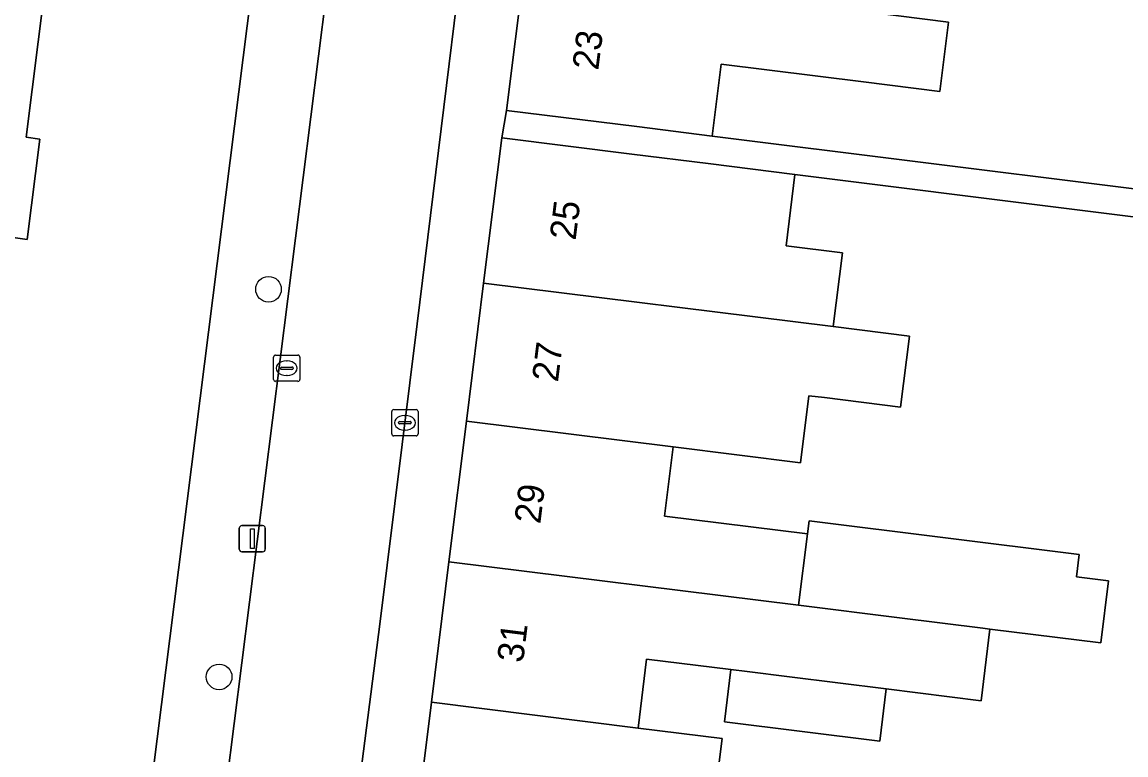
# Model space of a CAD drawing. Extents: x 161692 to 162379, y 380760 to 381678.
# Drawn here: x 162207.17 to 162249.27, y 381258.94 to 381286.89 of the extents above; entities that cross this region are included whole.
import ezdxf

# ---------------------------------------------------------------- set-up
doc = ezdxf.new("R2010")
doc.units = 0
for name, color, linetype in [('IMGEO_Boom', 7, 'Continuous'), ('IMGEO_Erf', 7, 'Continuous'), ('IMGEO_Kolk', 7, 'Continuous'), ('IMGEO_Lichtmast', 7, 'Continuous'), ('IMGEO_Pand', 7, 'Continuous'), ('IMGEO_Pand_nummerreeks', 7, 'Continuous'), ('IMGEO_Rijbaan_lokaal_open', 7, 'Continuous'), ('IMGEO_Voetpad_open', 7, 'Continuous')]:
    doc.layers.add(name, color=color, linetype=linetype)

msp = doc.modelspace()

# ---------------------------------------------------------------- linework, layer by layer
at = {"layer": 'IMGEO_Boom'}
for centre in [(162216.57, 381276.7), (162214.687, 381261.917)]:
    msp.add_circle(centre, 0.489, dxfattribs=at)
at = {"layer": 'IMGEO_Erf'}
for points in [[(162125.043, 381242.752), (162208.878, 381232.259), (162227.066, 381376.397)], [(162260.78, 381301.109), (162241.734, 381303.732), (162241.367, 381300.788), (162241.279, 381300.08), (162243.572, 381298.944), (162243.439, 381297.871), (162241.041, 381298.169), (162240.689, 381295.343), (162240.363, 381292.723), (162238.051, 381292.957), (162237.731, 381290.388), (162239.949, 381290.112), (162239.593, 381287.252), (162242.501, 381286.89), (162242.172, 381284.247), (162239.264, 381284.609), (162233.837, 381285.284), (162233.496, 381282.545), (162256.921, 381279.617)], [(162258.074, 381278.401), (162236.647, 381281.081), (162236.308, 381278.355), (162238.457, 381278.087), (162238.108, 381275.279), (162241.013, 381274.918), (162240.675, 381272.205), (162237.77, 381272.567), (162237.175, 381272.641), (162236.857, 381270.082), (162231.998, 381270.686), (162231.67, 381268.052), (162237.127, 381267.372), (162237.188, 381267.865), (162247.491, 381266.583), (162247.385, 381265.731), (162248.61, 381265.578), (162248.316, 381263.214), (162244.087, 381263.741), (162243.747, 381261.006), (162240.131, 381261.456), (162239.883, 381259.47), (162233.962, 381260.207), (162234.21, 381262.194), (162230.993, 381262.594), (162230.666, 381259.968), (162233.874, 381259.569), (162233.559, 381257.039)]]:
    msp.add_lwpolyline(points, dxfattribs=at)
msp.add_lwpolyline([(162189.386, 381296.356), (162189.993, 381301.484), (162199.379, 381300.274), (162209.398, 381298.982), (162207.327, 381282.496), (162207.853, 381282.43), (162207.361, 381278.603), (162206.835, 381278.67), (162204.775, 381262.327), (162194.506, 381263.648), (162194.478, 381263.412), (162189.248, 381264.032), (162191.071, 381279.491), (162193.294, 381279.228), (162192.505, 381280.228), (162193.037, 381284.738), (162193.601, 381285.184), (162188.14, 381285.829)], close=True, dxfattribs=at)
at = {"layer": 'IMGEO_Kolk'}
for p, q in [((162216.766, 381273.264), (162216.766, 381274.116)), ((162216.841, 381274.19), (162217.693, 381274.19)), ((162217.254, 381273.97), (162217.279, 381273.97)), ((162217.767, 381274.116), (162217.767, 381273.264)), ((162217.025, 381273.684), (162217.025, 381273.696)), ((162217.463, 381273.647), (162217.065, 381273.647)), ((162217.068, 381273.733), (162217.466, 381273.733)), ((162217.509, 381273.696), (162217.509, 381273.684)), ((162217.693, 381273.19), (162216.841, 381273.19)), ((162217.277, 381273.41), (162217.252, 381273.41)), ((162221.272, 381271.184), (162221.272, 381272.036)), ((162221.347, 381272.11), (162222.199, 381272.11)), ((162221.76, 381271.89), (162221.785, 381271.89)), ((162222.273, 381272.036), (162222.273, 381271.184)), ((162221.531, 381271.604), (162221.531, 381271.616)), ((162221.969, 381271.567), (162221.571, 381271.567)), ((162221.574, 381271.653), (162221.972, 381271.653)), ((162221.783, 381271.33), (162221.758, 381271.33)), ((162222.015, 381271.616), (162222.015, 381271.604)), ((162222.199, 381271.11), (162221.347, 381271.11))]:
    msp.add_line(p, q, dxfattribs=at)
for points in [[(162216.766, 381273.264), (162216.766, 381274.116)], [(162216.841, 381274.19), (162217.693, 381274.19)], [(162217.767, 381274.116), (162217.767, 381273.264)], [(162217.693, 381273.19), (162216.841, 381273.19)], [(162221.272, 381271.184), (162221.272, 381272.036)], [(162221.347, 381272.11), (162222.199, 381272.11)], [(162222.273, 381272.036), (162222.273, 381271.184)], [(162222.199, 381271.11), (162221.347, 381271.11)]]:
    msp.add_lwpolyline(points, dxfattribs=at)
for centre, radius, start, end in [((162216.843, 381274.114), 0.0765, 91.552, 178.448), ((162216.843, 381274.114), 0.0765, 91.552, 178.448), ((162217.691, 381274.114), 0.0765, 1.552, 88.448), ((162217.691, 381274.114), 0.0765, 1.552, 88.448), ((162217.065, 381273.693), 0.0403, 85.8775, 175.7526), ((162217.062, 381273.683), 0.0366, 178.938, 274.7102), ((162217.466, 381273.69), 0.043, 264.8664, 352.4533), ((162217.47, 381273.695), 0.0386, 1.7309, 96.639), ((162216.843, 381273.266), 0.0765, 181.552, 268.448), ((162216.843, 381273.266), 0.0765, 181.552, 268.448), ((162217.691, 381273.266), 0.0765, 271.552, 358.448), ((162217.691, 381273.266), 0.0765, 271.552, 358.448), ((162221.349, 381272.034), 0.0765, 91.552, 178.448), ((162221.349, 381272.034), 0.0765, 91.552, 178.448), ((162222.197, 381272.034), 0.0765, 1.552, 88.448), ((162222.197, 381272.034), 0.0765, 1.552, 88.448), ((162221.571, 381271.613), 0.0403, 85.8775, 175.7526), ((162221.568, 381271.603), 0.0366, 178.938, 274.7102), ((162221.972, 381271.61), 0.043, 264.8664, 352.4533), ((162221.976, 381271.615), 0.0386, 1.7309, 96.639), ((162221.349, 381271.186), 0.0765, 181.552, 268.448), ((162221.349, 381271.186), 0.0765, 181.552, 268.448), ((162222.197, 381271.186), 0.0765, 271.552, 358.448), ((162222.197, 381271.186), 0.0765, 271.552, 358.448)]:
    msp.add_arc(centre, radius, start, end, dxfattribs=at)
for centre, major_axis, ratio, start_param, end_param in [((162217.253, 381273.69), (-0.387, 0.002), 0.722429, 4.712389, 7.853982), ((162217.278, 381273.69), (-0.39, 0.002), 0.717154, 1.570796, 4.712389), ((162221.759, 381271.61), (-0.387, 0.002), 0.722429, 4.712389, 7.853982), ((162221.784, 381271.61), (-0.39, 0.002), 0.717154, 1.570796, 4.712389)]:
    msp.add_ellipse(centre, major_axis=major_axis, ratio=ratio, start_param=start_param, end_param=end_param, dxfattribs=at)
at = {"layer": 'IMGEO_Lichtmast'}
for p, q in [((162215.457, 381266.788), (162215.457, 381267.588)), ((162215.457, 381267.588), (162215.457, 381266.788)), ((162215.557, 381267.688), (162216.347, 381267.688)), ((162216.347, 381267.688), (162215.557, 381267.688)), ((162216.447, 381267.588), (162216.447, 381266.788)), ((162216.447, 381266.788), (162216.447, 381267.588)), ((162216.347, 381266.688), (162215.557, 381266.688)), ((162215.557, 381266.688), (162216.347, 381266.688))]:
    msp.add_line(p, q, dxfattribs=at)
msp.add_lwpolyline([(162215.877, 381267.563), (162216.027, 381267.563), (162216.027, 381266.813), (162215.877, 381266.813), (162215.877, 381267.563)], dxfattribs=at)
for centre, start, end in [((162215.557, 381267.588), 90, 180), ((162215.557, 381267.588), 90, 180), ((162216.347, 381267.588), 0, 90), ((162216.347, 381267.588), 360, 90), ((162215.557, 381266.788), 180, 270), ((162215.557, 381266.788), 180, 270), ((162216.347, 381266.788), 270, 0), ((162216.347, 381266.788), 270, 0)]:
    msp.add_arc(centre, 0.1, start, end, dxfattribs=at)
at = {"layer": 'IMGEO_Pand'}
for points in [[(162207.853, 381282.43), (162207.327, 381282.496), (162209.398, 381298.982), (162199.379, 381300.274), (162189.993, 381301.484), (162189.386, 381296.356), (162188.14, 381285.829), (162193.601, 381285.184), (162193.037, 381284.738), (162192.505, 381280.228), (162193.294, 381279.228), (162191.071, 381279.491), (162189.248, 381264.032), (162194.478, 381263.412), (162194.506, 381263.648), (162204.775, 381262.327), (162206.835, 381278.67), (162207.361, 381278.603)], [(162239.593, 381287.252), (162226.323, 381288.902), (162225.653, 381283.521), (162230.615, 381282.904), (162233.496, 381282.545), (162233.837, 381285.284), (162239.264, 381284.609), (162242.172, 381284.247), (162242.501, 381286.89)], [(162236.647, 381281.081), (162233.34, 381281.493), (162230.427, 381281.856), (162225.465, 381282.473), (162224.776, 381276.939), (162238.108, 381275.279), (162238.457, 381278.087), (162236.308, 381278.355)], [(162224.12, 381271.667), (162231.998, 381270.686), (162236.857, 381270.082), (162237.175, 381272.641), (162237.77, 381272.567), (162240.675, 381272.205), (162241.013, 381274.918), (162238.108, 381275.279), (162224.776, 381276.939)], [(162224.12, 381271.667), (162223.453, 381266.309), (162236.788, 381264.649), (162237.127, 381267.372), (162231.67, 381268.052), (162231.998, 381270.686)], [(162248.61, 381265.578), (162247.385, 381265.731), (162247.491, 381266.583), (162237.188, 381267.865), (162237.127, 381267.372), (162236.788, 381264.649), (162240.639, 381264.17), (162243.817, 381263.774), (162244.087, 381263.741), (162248.316, 381263.214)], [(162244.087, 381263.741), (162243.817, 381263.774), (162240.639, 381264.17), (162236.788, 381264.649), (162223.453, 381266.309), (162222.786, 381260.949), (162230.666, 381259.968), (162230.993, 381262.594), (162234.21, 381262.194), (162234.825, 381262.117), (162236.447, 381261.915), (162240.131, 381261.456), (162243.747, 381261.006)], [(162240.131, 381261.456), (162236.447, 381261.915), (162234.825, 381262.117), (162234.21, 381262.194), (162233.962, 381260.207), (162239.883, 381259.47)], [(162230.666, 381259.968), (162222.786, 381260.949), (162222.099, 381255.433), (162227.061, 381254.815), (162235.405, 381253.776), (162235.776, 381256.763), (162233.559, 381257.039), (162233.874, 381259.569)]]:
    msp.add_lwpolyline(points, close=True, dxfattribs=at)
at = {"layer": 'IMGEO_Rijbaan_lokaal_open'}
msp.add_lwpolyline([(162218.713, 381249.124), (162218.845, 381250), (162218.917, 381250.478), (162219.97, 381257.305), (162220.819, 381263.929), (162222.239, 381275.382), (162224.873, 381296.775), (162225.59, 381302.707), (162220.712, 381303.315), (162220.524, 381301.827), (162219.936, 381297.171), (162214.677, 381255.516), (162213.96, 381249.837), (162213.942, 381249.694)], close=True, dxfattribs=at)
at = {"layer": 'IMGEO_Voetpad_open'}
for points in [[(162229.21, 381376.71), (162227.307, 381376.913), (162227.235, 381376.39), (162227.066, 381376.397), (162208.878, 381232.259), (162213.777, 381232.866), (162213.989, 381234.222)], [(162212.487, 381237.729), (162212.525, 381237.964), (162212.802, 381240.212), (162213.607, 381247.038), (162213.942, 381249.694), (162213.96, 381249.837), (162213.552, 381249.89), (162213.566, 381250), (162214.293, 381255.566), (162214.677, 381255.516), (162219.936, 381297.171), (162219.687, 381297.204), (162220.263, 381301.861), (162220.524, 381301.827), (162220.712, 381303.315), (162221.044, 381305.944), (162227.963, 381360.749), (162228.295, 381363.379), (162229.539, 381372.857), (162229.678, 381373.851)], [(162229.586, 381334.472), (162226.907, 381313.592), (162225.909, 381305.338), (162225.59, 381302.707), (162224.873, 381296.775), (162222.239, 381275.382), (162220.819, 381263.929), (162219.97, 381257.305)], [(162222.099, 381255.433), (162222.786, 381260.949), (162223.453, 381266.309), (162224.12, 381271.667), (162224.776, 381276.939), (162225.465, 381282.473), (162225.653, 381283.521), (162226.323, 381288.902), (162226.99, 381294.261), (162227.684, 381299.831), (162228.376, 381305.393), (162228.436, 381305.88), (162228.497, 381306.366), (162229.163, 381311.713), (162229.844, 381317.185)], [(162256.921, 381279.617), (162233.496, 381282.545), (162230.615, 381282.904), (162225.653, 381283.521), (162225.465, 381282.473), (162230.427, 381281.856), (162233.34, 381281.493), (162236.647, 381281.081), (162258.074, 381278.401)]]:
    msp.add_lwpolyline(points, dxfattribs=at)

# ---------------------------------------------------------------- texts
at = {"layer": 'IMGEO_Pand_nummerreeks'}
for s, rotation, p in [('23', 82.9034, (162229.146, 381285.031)), ('25', 82.907, (162228.281, 381278.544)), ('27', 82.9042, (162227.608, 381273.137)), ('29', 82.9042, (162226.935, 381267.729)), ('31', 82.907, (162226.276, 381262.432))]:
    msp.add_text(s, height=1, rotation=rotation, dxfattribs=at).set_placement(p)

doc.saveas('drawing.dxf')
